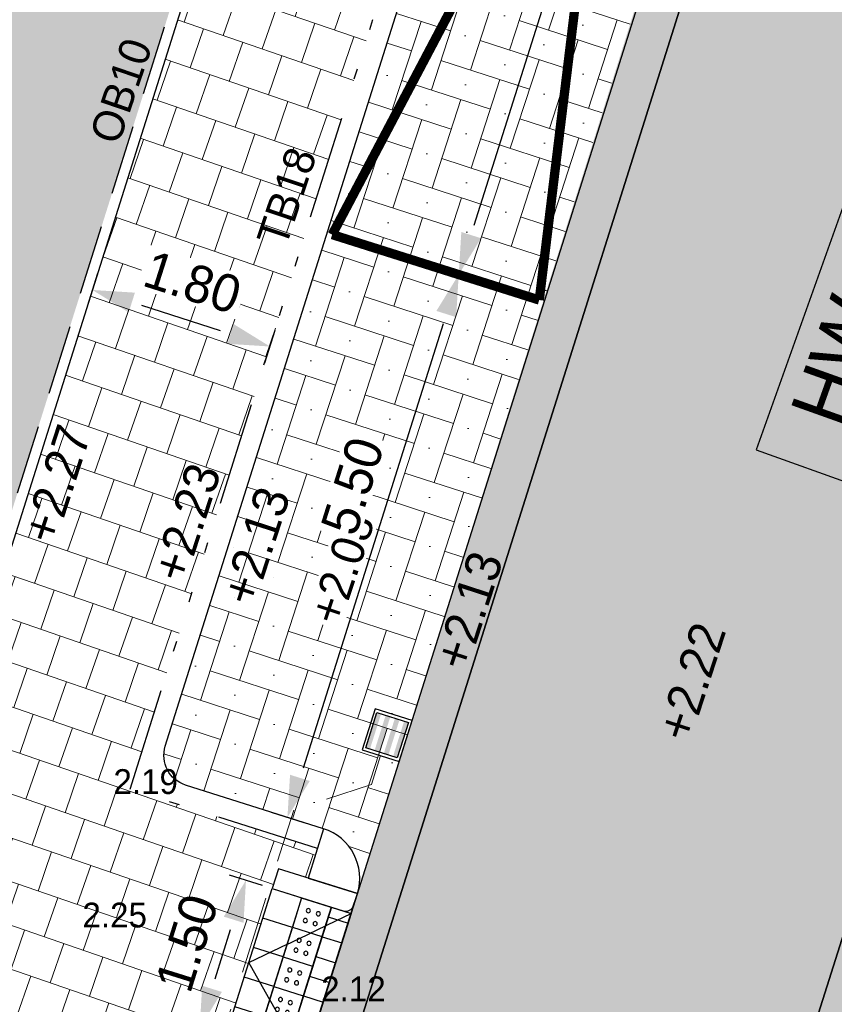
# Model space of a CAD drawing. Header units: metres. Extents: x 134157 to 138734, y 451157 to 455772.
# Tile 914 of 1056: x 136754 to 136762, y 454356 to 454366. Entities that reach past the tile are written whole.
import ezdxf
from ezdxf.enums import TextEntityAlignment as Align

# ---------------------------------------------------------------- set-up
doc = ezdxf.new("R2010")
doc.units = ezdxf.units.M
doc.set_wipeout_variables(frame=1)
doc.linetypes.add('HIDDEN__G5', pattern=[1.125, 0.75, -0.375])
doc.linetypes.add('TR18X20__G2', pattern=[2.6, 1, -0.4, 0, -0.4, 0, -0.4, 0, -0.4])
doc.layers.add('-DR-alg-hulplijnen', color=210, linetype='Continuous', plot=False)
doc.layers.add('-DR-alg-hulplijnen kantverharding asflast nieuwe fietsstraat', color=7, linetype='Continuous', true_color=0xff9429, plot=False)
for name, color, linetype in [('-DR-bs-txt-hoogtemaat', 253, 'Continuous'), ('-DR-nw-maatvoering', 3, 'Continuous'), ('-DR-nw-rio-HWA putnummer @ 0.2', 170, 'Continuous'), ('-DR-nw-rio-straatkolk parkeervak', 1, 'Continuous'), ('-DR-nw-txt-hoogtemaat', 2, 'Continuous'), ('-DR-nw-vh-band 10x20 ob', 2, 'HIDDEN__G5'), ('-DR-nw-vh-band 18-20x25', 2, 'TR18X20__G2'), ('-DR-nw-vh-band 18-20x25 hoekblok R 0.50 uitwendig', 2, 'Continuous'), ('-DR-nw-vh-band 18-20x25 Inritperronbanden', 2, 'Continuous'), ('-DR-nw-vh-block invalide oprit dubbelklinkers', 252, 'Continuous'), ('-DR-nw-vh-block invalide oprit tegels 300x300x60', 252, 'Continuous'), ('-DR-nw-vh-block oprit Utrecht 80cm diep', 7, 'Continuous'), ('-DR-nw-vh-geleidelijntegels noppentegels 300x300x60', 250, 'Continuous'), ('-DR-nw-vh-kantverharding', 3, 'Continuous'), ('-DR-nw-vh-scheiding verhardingen trottoir', 1, 'Continuous'), ('-DR-nw-vh-txt-kantopsluitingen', 2, 'Continuous')]:
    doc.layers.add(name, color=color, linetype=linetype)
doc.layers.add('-DR-nw-gr-arc-beplanting grote vakken', color=7, linetype='Continuous', true_color=0xabceb2)
doc.layers.add('-DR-nw-gr-arc-gras', color=7, linetype='Continuous', true_color=0xb5d5a4)
doc.layers.add('-DR-nw-rio-HWA 125', color=170, linetype='HIDDEN__G5', lineweight=13)
doc.layers.add('-DR-nw-vh-arc-tegels 300x300x45', color=253, linetype='Continuous', lineweight=9)
for name, color, linetype, lineweight, true_color in [('-DR-nw-vh-arc-asfalt fietsstraat rood', 7, 'Continuous', 9, 0xdfbfc7), ('-DR-nw-vh-arc-sbs df Drainflow', 7, 'Continuous', 9, 0xb9747c), ('-DR-nw-vh-arc-sbs kf bruinrood rabat halfsteens', 7, 'Continuous', 9, 0xb88485), ('-DR-nw-vh-arc-sbs kf parkeervakmarkering', 7, 'Continuous', 9, 0xe3e2de)]:
    doc.layers.add(name, color=color, linetype=linetype, lineweight=lineweight, true_color=true_color)
doc.styles.add('CiCom Engineering', font='txt', dxfattribs={"height": 1.8})
doc.styles.add('Drong', font='txt', dxfattribs={"height": 1.8})
doc.dimstyles.new('Drong', dxfattribs={"dimtxt": 1.8, "dimasz": 2.5, "dimexe": 0, "dimexo": 0, "dimgap": 0.9, "dimtad": 1, "dimzin": 0, "dimdsep": 46, "dimtxsty": 'Drong', "dimblk": 'dimblk-wit', "dimcen": 0, "dimse1": 1, "dimse2": 1, "dimclrd": 256, "dimclre": 1, "dimclrt": 7, "dimadec": 0, "dimazin": 0, "dimtfac": 1, "dimtmove": 0, "dimatfit": 3, "dimfxl": 1, "dimtolj": 1, "dimtzin": 0, "dimarcsym": 0})
pattern_1 = [(71, (0, 0), (-0.05887645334, 0.44332106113), [0.4, -0.4]), (161, (0, 0), (-0.13022726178, -0.37820743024), [])]
pattern_2 = [(115.335625, (136419.71802, 453326.2367), (-0.223681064, -0.105903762), [0.06, -0.187485]), (205.335625, (136419.71802, 453326.2367), (0.105903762, -0.223681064), [0.06, -0.187485])]

# ---------------------------------------------------------------- blocks, each defined once
blk = doc.blocks.new('dimblk-wit')
at = {"color": 7}
blk.add_line((0, -0.3333), (0, 0.3333), dxfattribs=at)
blk.add_solid([(0, 0), (-0.8, 0.2), (-0.8, -0.2)], dxfattribs=at)
blk = doc.blocks.new('*D476')
at = {"layer": '-DR-nw-maatvoering', "lineweight": -2, "transparency": 16777216}
blk.add_line((136758.4219, 454363.6489), (136761.5986, 454373.7093), dxfattribs=at)
at = {"layer": 'Defpoints', "color": 0, "transparency": 16777216}
for p in [(136761.7492, 454374.1861), (136762.5756, 454373.9251), (136759.0978, 454362.9112)]:
    blk.add_point(p, dxfattribs=at)
at = {"layer": '-DR-nw-maatvoering', "lineweight": -2, "transparency": 16777216, "xscale": 0.5, "yscale": 0.5, "zscale": 0.5}
for p, rotation in [((136761.7492, 454374.1861), 72.47550340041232), ((136758.2713, 454363.1722), 252.4755034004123)]:
    blk.add_blockref('dimblk-wit', p, dxfattribs=dict(at, rotation=rotation))
at = {"layer": '-DR-nw-maatvoering', "color": 7, "transparency": 16777216, "insert": (136759.6652, 454368.7881), "char_height": 0.36, "attachment_point": 5, "rotation": 72.4755, "style": 'Drong'}
blk.add_mtext('\\A1;11.55', dxfattribs=at)
blk = doc.blocks.new('*D477')
at = {"layer": '-DR-nw-maatvoering', "lineweight": -2, "transparency": 16777216}
blk.add_line((136758.1208, 454362.6954), (136756.7655, 454358.4035), dxfattribs=at)
at = {"layer": 'Defpoints', "color": 0, "transparency": 16777216}
for p in [(136759.0978, 454362.9112), (136756.615, 454357.9268), (136756.9832, 454357.8105)]:
    blk.add_point(p, dxfattribs=at)
at = {"layer": '-DR-nw-maatvoering', "lineweight": -2, "transparency": 16777216, "xscale": 0.5, "yscale": 0.5, "zscale": 0.5}
for p, rotation in [((136758.2713, 454363.1722), 72.47550340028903), ((136756.615, 454357.9268), 252.475503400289)]:
    blk.add_blockref('dimblk-wit', p, dxfattribs=dict(at, rotation=rotation))
at = {"layer": '-DR-nw-maatvoering', "color": 7, "transparency": 16777216, "insert": (136757.2448, 454361.129), "char_height": 0.36, "attachment_point": 5, "rotation": 72.4755, "style": 'Drong', "bg_fill": 3, "box_fill_scale": 1.1, "bg_fill_color": 256, "bg_fill_true_color": 13158600, "bg_fill_transparency": 0}
blk.add_mtext('\\A1;5.50', dxfattribs=at)
blk = doc.blocks.new('*U1791')
blk.add_wipeout([(0, 0), (0.1387, -0.266), (-0.1272, -0.4047), (-0.266, -0.1387)])
for points in [[(-0.266, -0.1387), (0, 0)], [(0, 0), (0.1387, -0.266)], [(-0.266, -0.1387), (-0.1272, -0.4047)], [(-0.1272, -0.4047), (0.1387, -0.266)]]:
    blk.add_lwpolyline(points)
at = {"color": 253}
for centre in [(-0.1311, -0.1812), (-0.0424, -0.1349), (-0.0848, -0.2698), (0.0038, -0.2236)]:
    blk.add_circle(centre, 0.02, dxfattribs=at)
blk.add_wipeout([(-0.266, -0.1387), (-0.1272, -0.4047), (-0.3932, -0.5435), (-0.532, -0.2775)])
for points in [[(-0.532, -0.2775), (-0.266, -0.1387)], [(-0.266, -0.1387), (-0.1272, -0.4047)], [(-0.532, -0.2775), (-0.3932, -0.5435)], [(-0.3932, -0.5435), (-0.1272, -0.4047)]]:
    blk.add_lwpolyline(points)
for centre in [(-0.3084, -0.2737), (-0.3971, -0.3199), (-0.2622, -0.3623), (-0.3508, -0.4086)]:
    blk.add_circle(centre, 0.02, dxfattribs=at)
blk.add_wipeout([(-0.532, -0.2775), (-0.3932, -0.5435), (-0.6592, -0.6822), (-0.798, -0.4162)])
for points in [[(-0.798, -0.4162), (-0.532, -0.2775)], [(-0.532, -0.2775), (-0.3932, -0.5435)], [(-0.798, -0.4162), (-0.6592, -0.6822)], [(-0.6592, -0.6822), (-0.3932, -0.5435)]]:
    blk.add_lwpolyline(points)
for centre in [(-0.6631, -0.4586), (-0.5744, -0.4124), (-0.6168, -0.5473), (-0.5281, -0.5011)]:
    blk.add_circle(centre, 0.02, dxfattribs=at)
blk.add_wipeout([(-0.798, -0.4162), (-0.6592, -0.6822), (-0.9252, -0.821), (-1.064, -0.555)])
for points in [[(-1.064, -0.555), (-0.798, -0.4162)], [(-0.798, -0.4162), (-0.6592, -0.6822)], [(-1.064, -0.555), (-0.9252, -0.821)], [(-0.9252, -0.821), (-0.6592, -0.6822)]]:
    blk.add_lwpolyline(points)
for centre in [(-0.8404, -0.5511), (-0.929, -0.5974), (-0.8828, -0.6861), (-0.7941, -0.6398)]:
    blk.add_circle(centre, 0.02, dxfattribs=at)
blk.add_wipeout([(-1.064, -0.555), (-0.9252, -0.821), (-1.1912, -0.9597), (-1.3299, -0.6937)])
for points in [[(-1.3299, -0.6937), (-1.064, -0.555)], [(-1.064, -0.555), (-0.9252, -0.821)], [(-1.3299, -0.6937), (-1.1912, -0.9597)], [(-1.1912, -0.9597), (-0.9252, -0.821)]]:
    blk.add_lwpolyline(points)
for centre in [(-1.195, -0.7361), (-1.1064, -0.6899), (-1.0601, -0.7786), (-1.1488, -0.8248)]:
    blk.add_circle(centre, 0.02, dxfattribs=at)
blk = doc.blocks.new('*U1808')
at = {"layer": '-DR-nw-vh-block invalide oprit dubbelklinkers', "flags": 128}
for points in [[(-0.4143, 0.344), (0.0467, 1.7714)], [(0.3322, 1.6792), (-0.1288, 0.2518)], [(0.0369, 0.1142), (0.5471, 1.6938)], [(0.3322, 1.6792), (0.5225, 1.6177)], [(0.3014, 1.584), (0.4918, 1.5226)], [(0.24, 1.3937), (0.4303, 1.3322)], [(0.1785, 1.2034), (0.3688, 1.1419)], [(0.117, 1.0131), (0.3073, 0.9516)], [(0.0556, 0.8227), (0.2459, 0.7613)], [(-0.0059, 0.6324), (0.1844, 0.571)], [(-0.0674, 0.4421), (0.1229, 0.3806)], [(-0.1288, 0.2518), (0.0615, 0.1903)]]:
    blk.add_lwpolyline(points, dxfattribs=at)
at = {"layer": '-DR-nw-vh-block invalide oprit tegels 300x300x60', "flags": 128}
for points in [[(-0.0455, 1.4859), (-0.331, 1.5781)], [(-0.1377, 1.2004), (-0.4232, 1.2926)], [(-0.2299, 0.915), (-0.5154, 1.0072)], [(-0.3221, 0.6295), (-0.6076, 0.7217)]]:
    blk.add_lwpolyline(points, dxfattribs=at)
at = {"layer": '-DR-nw-vh-geleidelijntegels noppentegels 300x300x60', "xscale": -1, "rotation": 99.72267679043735}
blk.add_blockref('*U1791', (-0.4143, 0.344), dxfattribs=at)
at = {"layer": '-DR-alg-hulplijnen'}
blk.add_lwpolyline([(-0.6998, 0.4362), (-0.2388, 1.8636), (0.5225, 1.6177), (0.0615, 0.1903)], close=True, dxfattribs=at)
for points in [[(0.5225, 1.6177), (0.584, 1.808)], [(0.0615, 0.1903), (0, 0)]]:
    blk.add_lwpolyline(points, dxfattribs=at)
at = {"layer": '-DR-nw-vh-band 18-20x25 Inritperronbanden'}
for points in [[(0.5471, 1.6938), (0.584, 1.808), (-0.1773, 2.0539), (-0.2388, 1.8636), (0.4464, 1.6423, 0.414214)], [(0.0369, 0.1142), (0, 0), (-0.7613, 0.2459), (-0.6998, 0.4362), (-0.0147, 0.2149, -0.414214)]]:
    blk.add_lwpolyline(points, format="xyb", close=True, dxfattribs=at)
at = {"layer": '-DR-nw-vh-scheiding verhardingen trottoir', "flags": 128}
for points in [[(-0.6998, 0.4362), (-0.2388, 1.8636)], [(0.0615, 0.1903), (-0.4693, 1.1499), (0.5225, 1.6177)]]:
    blk.add_lwpolyline(points, dxfattribs=at)
blk = doc.blocks.new('*U660')
h = blk.add_hatch(color=256)
h.dxf.hatch_style = 1
h.paths.add_polyline_path([(-0.1741, 0.4607), (-0.2143, 0.4734), (-0.3223, 0.1313), (-0.2821, 0.1186)])
h.paths.add_polyline_path([(-0.0847, 0.4324), (-0.1294, 0.4466), (-0.2374, 0.1045), (-0.1927, 0.0903)])
h.paths.add_polyline_path([(0.0047, 0.4042), (-0.04, 0.4183), (-0.148, 0.0762), (-0.1033, 0.0621)])
h.paths.add_polyline_path([(0.0897, 0.3774), (0.0494, 0.3901), (-0.0586, 0.048), (-0.0184, 0.0353)])
for points in [[(0, 0), (0.125, 0.3957), (-0.2326, 0.5087), (-0.3576, 0.1129)], [(-0.0184, 0.0353), (-0.3223, 0.1313), (-0.2143, 0.4734), (0.0897, 0.3774)]]:
    blk.add_lwpolyline(points, close=True)
blk = doc.blocks.new('*D779')
at = {"layer": '-DR-nw-maatvoering', "lineweight": -2, "transparency": 16777216}
blk.add_line((136755.9156, 454356.3649), (136756.0649, 454356.8421), dxfattribs=at)
at = {"layer": 'Defpoints', "color": 0, "transparency": 16777216}
for p in [(136756.2142, 454357.3192), (136756.468, 454357.2398), (136756.0201, 454355.8083)]:
    blk.add_point(p, dxfattribs=at)
at = {"layer": '-DR-nw-maatvoering', "lineweight": -2, "transparency": 16777216, "xscale": 0.5, "yscale": 0.5, "zscale": 0.5}
for p, rotation in [((136756.2142, 454357.3192), 72.62666325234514), ((136755.7663, 454355.8877), 252.6266632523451)]:
    blk.add_blockref('dimblk-wit', p, dxfattribs=dict(at, rotation=rotation))
at = {"layer": '-DR-nw-maatvoering', "color": 7, "transparency": 16777216, "insert": (136755.6431, 454356.7121), "char_height": 0.36, "attachment_point": 5, "rotation": 72.62666, "style": 'Drong'}
blk.add_mtext('\\A1;1.50', dxfattribs=at)
blk = doc.blocks.new('*D2175')
at = {"layer": '-DR-nw-maatvoering', "lineweight": -2, "transparency": 16777216}
blk.add_line((136755.9692, 454362.6288), (136755.2053, 454362.8719), dxfattribs=at)
at = {"layer": 'Defpoints', "color": 0, "transparency": 16777216}
for p in [(136754.7288, 454363.0235), (136754.4978, 454362.2976), (136756.2146, 454361.751)]:
    blk.add_point(p, dxfattribs=at)
at = {"layer": '-DR-nw-maatvoering', "lineweight": -2, "transparency": 16777216, "xscale": 0.5, "yscale": 0.5, "zscale": 0.5}
for p, rotation in [((136754.7288, 454363.0235), 162.3476899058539), ((136756.4457, 454362.4772), 342.3476899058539)]:
    blk.add_blockref('dimblk-wit', p, dxfattribs=dict(at, rotation=rotation))
at = {"layer": '-DR-nw-maatvoering', "color": 7, "transparency": 16777216, "insert": (136755.6975, 454363.0969), "char_height": 0.36, "attachment_point": 5, "rotation": 342.34769, "style": 'Drong', "bg_fill": 3, "box_fill_scale": 1.1, "bg_fill_color": 256, "bg_fill_true_color": 13158600, "bg_fill_transparency": 0}
blk.add_mtext('\\A1;1.80', dxfattribs=at)
blk = doc.blocks.new('*U564')
at = {"color": 0}
blk.add_lwpolyline([(-8.027, 0), (8.027, 0), (8.027, 10.5), (-8.027, 10.5)], close=True, dxfattribs=at)
for points in [[(-8.027, 6), (8.027, 6)], [(-8.027, 3), (8.027, 3)]]:
    blk.add_lwpolyline(points, dxfattribs=at)
at = {"style": 'CiCom Engineering'}
for tag, height, p in [('PUTNUMMER', 2.75, (0, 6.869)), ('MAAIVELD', 1.8, (0, 3.751)), ('AFMETING', 1.8, (0, 0.635))]:
    blk.add_attdef(tag, text='', height=height, dxfattribs=at).set_placement(p, align=Align.CENTER)

msp = doc.modelspace()

# ---------------------------------------------------------------- hatches: boundary and pattern name
at = {"layer": '-DR-nw-gr-arc-beplanting grote vakken'}
h = msp.add_hatch(color=256, dxfattribs=at)
h.dxf.hatch_style = 1
h.paths.add_polyline_path([(136761.6476, 454385.2665), (136759.1638, 454386.0508), (136749.8042, 454365.0848), (136752.1173, 454364.0426), (136750.5147, 454360.3994), (136753.3947, 454359.1307)])
at = {"layer": '-DR-nw-gr-arc-gras', "transparency": 33554687}
h = msp.add_hatch(dxfattribs=at)
h.set_pattern_fill('AGR-BOLLEN', color=256, scale=0.1, pattern_type=2)
h.set_pattern_definition(pattern_2)
edge = h.paths.add_edge_path()
edge.add_arc((-7000776.8095, 3043164.5676), 7592527.9974, 340.05675056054, 340.05722562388)
edge.add_line((136455.7816, 453494.2543), (136455.1236, 453494.4934))
edge.add_arc((380495.2224, 364992.5484), 259592.3036, 160.066656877, 160.080445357)
edge.add_line((136433.8323, 453435.7615), (136433.8135, 453435.7683))
edge.add_line((136433.8135, 453435.7683), (136432.1795, 453431.2551))
edge.add_line((136432.1795, 453431.2551), (136432.1983, 453431.2483))
edge.add_line((136432.1983, 453431.2483), (136431.6776, 453429.8696))
edge.add_line((136431.6776, 453429.8696), (136432.3364, 453429.6312))
edge.add_line((136432.3364, 453429.6312), (136434.3093, 453435.0766))
h = msp.add_hatch(dxfattribs=at)
h.set_pattern_fill('AGR-BOLLEN', color=256, scale=0.1, pattern_type=2)
h.set_pattern_definition(pattern_2)
edge = h.paths.add_edge_path()
edge.add_line((136644.2753, 454017.4218), (136643.9351, 454016.4815))
edge.add_line((136643.9351, 454016.4815), (136643.8839, 454016.3403))
edge.add_line((136643.8839, 454016.3403), (136644.5422, 454016.1017))
edge.add_arc((1711333.9831, -116117.4265), 1674723.5818, 160.0956720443, 160.0966573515, ccw=False)
edge.add_line((136654.3469, 454043.1813), (136653.6889, 454043.4199))
edge.add_line((136653.6889, 454043.4199), (136653.6378, 454043.279))
edge.add_line((136653.6378, 454043.279), (136653.2975, 454042.3387))
edge.add_line((136653.2975, 454042.3387), (136644.2753, 454017.4218))
h = msp.add_hatch(dxfattribs=at)
h.set_pattern_fill('AGR-BOLLEN', color=256, scale=0.1, pattern_type=2)
h.set_pattern_definition(pattern_2)
h.paths.add_polyline_path([(136767.0671, 454353.6106), (136793.6153, 454437.6854, -0.413342), (136794.8672, 454438.3388), (136795.1655, 454439.2933, 0.413342), (136792.6617, 454437.9866), (136766.1239, 454353.9446), (136752.3016, 454318.8079, -0.00463), (136725.9013, 454239.6213), (136726.8466, 454239.2952, 0.004629), (136753.2436, 454318.4708)])
at = {"layer": '-DR-nw-vh-arc-asfalt fietsstraat rood', "transparency": 33554687}
h = msp.add_hatch(color=256, dxfattribs=at)
h.dxf.hatch_style = 1
edge = h.paths.add_edge_path()
edge.add_line((136621.1192, 453955.2347), (136699.2196, 454170.9218))
edge.add_arc((132463.7409, 455704.591), 4504.6, 340.0946501, 342.4755034)
edge.add_line((136759.2747, 454348.195), (136783.3161, 454424.3311))
edge.add_line((136783.3161, 454424.3311), (136779.3111, 454425.5958))
edge.add_line((136779.3111, 454425.5958), (136755.2697, 454349.4597))
edge.add_arc((132463.7409, 455704.591), 4500.4, 340.0946501, 342.4755034, ccw=False)
edge.add_line((136695.2705, 454172.3518), (136617.1701, 453956.6646))
edge.add_line((136617.1701, 453956.6646), (136621.1192, 453955.2347))
at = {"layer": '-DR-nw-vh-arc-sbs df Drainflow'}
h = msp.add_hatch(dxfattribs=at)
h.set_pattern_fill('AVH-SBS_KEIFORMAAT_ELLEBOOG_01', color=256, scale=3, angle=72, pattern_type=2)
h.set_pattern_definition([(72, (0, 0), (-0.3780220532, -0.19261185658), [0.9, -0.3]), (162, (0.1854, 0.57063), (-0.3780220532, -0.19261185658), [0.9, -0.3]), (72, (-0.04995, 0.33167), (-0.3780220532, -0.19261185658), [0, -1.2]), (72, (-0.05355, 0.806), (-0.3780220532, -0.19261185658), [0, -1.2])])
edge = h.paths.add_edge_path()
edge.add_arc((136762.2494, 454374.5525), 0.5, 252.4755, 322.11323)
edge.add_line((136762.644, 454374.2454), (136757.2981, 454357.2147))
edge.add_arc((136756.8142, 454357.3402), 0.5, 345.4625, 432.46985)
edge.add_line((136756.9648, 454357.817), (136755.6298, 454358.2387))
edge.add_arc((136755.7202, 454358.5247), 0.3, 162.4755, 252.46985, ccw=False)
edge.add_line((136755.4341, 454358.6151), (136760.3874, 454374.3015))
edge.add_arc((136760.6735, 454374.2112), 0.3, 72.4755, 162.4755, ccw=False)
edge.add_line((136760.7638, 454374.4972), (136762.0688, 454374.0852))
edge.add_line((136762.0688, 454374.0852), (136762.0988, 454374.0757))
at = {"layer": '-DR-nw-vh-arc-sbs kf bruinrood rabat halfsteens', "transparency": 33554687}
h = msp.add_hatch(color=256, dxfattribs=at)
h.dxf.hatch_style = 1
h.paths.add_polyline_path([(136757.3865, 454356.1633), (136757.005, 454356.2838), (136757.1556, 454356.7605), (136757.1561, 454356.7622), (136762.6953, 454374.4089), (136764.5005, 454380.0209), (136765.4788, 454383.119), (136765.6293, 454383.5958), (136765.7799, 454384.0726), (136765.9304, 454384.5494), (136766.081, 454385.0262), (136766.2315, 454385.503), (136766.3821, 454385.9798), (136766.5327, 454386.4566), (136766.6832, 454386.9334), (136766.8338, 454387.4101), (136766.9843, 454387.8869), (136767.1349, 454388.3637), (136767.2854, 454388.8405), (136767.436, 454389.3173), (136767.5866, 454389.7941), (136769.5813, 454396.1113), (136771.744, 454402.9603), (136772.1206, 454402.8245)])
h = msp.add_hatch(color=256, dxfattribs=at)
h.dxf.hatch_style = 1
h.paths.add_polyline_path([(136761.773, 454354.7782), (136761.3915, 454354.8986), (136776.0749, 454401.399), (136776.4515, 454401.2632), (136771.653, 454386.0671), (136771.3519, 454385.1135), (136762.4691, 454356.9827)])
h = msp.add_hatch(color=256, dxfattribs=at)
h.dxf.hatch_style = 1
edge = h.paths.add_edge_path()
edge.add_line((136746.2297, 454322.4589), (136745.9224, 454321.5072))
edge.add_arc((136852.5891, 454286.8339), 112.1607, 161.992659, 162.221716)
edge.add_line((136745.7846, 454321.0804), (136741.4053, 454307.5988))
edge.add_line((136741.4053, 454307.5988), (136741.7815, 454307.4622))
edge.add_arc((132463.7409, 455704.591), 4500.4, 341.913921, 342.4755034)
edge.add_line((136755.2697, 454349.4597), (136757.3865, 454356.1633))
edge.add_line((136757.3865, 454356.1633), (136757.005, 454356.2838))
edge.add_line((136757.005, 454356.2838), (136756.8545, 454355.807))
edge.add_line((136756.8545, 454355.807), (136754.8882, 454349.5801))
edge.add_arc((132470.6716, 455702.3905), 4492.7284, 342.112615, 342.4756501, ccw=False)
edge.add_arc((136745.7539, 454322.6125), 0.5, 342.10586, 342.48243, ccw=False)
at = {"layer": '-DR-nw-vh-arc-tegels 300x300x45'}
h = msp.add_hatch(dxfattribs=at)
h.set_pattern_fill('AVH-TEGEL_200X200_HALFST', color=256, scale=2, angle=71, pattern_type=2)
h.set_pattern_definition(pattern_1)
h.paths.add_polyline_path([(136761.0856, 454377.2784), (136762.8497, 454376.7214), (136762.2926, 454374.9572), (136760.5285, 454375.5143)], flags=16)
h.paths.add_polyline_path([(136761.3544, 454378.13), (136761.9115, 454379.8941), (136763.6756, 454379.337), (136763.1186, 454377.5729)], flags=16)
h.paths.add_polyline_path([(136756.0013, 454355.7618), (136756.483, 454357.2875), (136756.5282, 454357.4306), (136756.8142, 454357.3402), (136756.9045, 454357.6263), (136755.0929, 454358.1985), (136760.3472, 454374.8385), (136762.1591, 454374.2664), (136762.2494, 454374.5525), (136762.535, 454374.4606), (136763.2794, 454376.818), (136763.041, 454376.8932), (136763.1765, 454377.3224), (136763.4149, 454377.2471), (136765.288, 454383.1792), (136765.002, 454383.2696), (136761.7791, 454385.3508), (136753.4414, 454358.9463), (136752.8355, 454357.0277), (136752.7591, 454356.7856), (136754.476, 454356.2434), (136754.3395, 454355.8148), (136756.1518, 454355.2423), (136756.2422, 454355.5284), (136755.9561, 454355.6187)])
h = msp.add_hatch(dxfattribs=at)
h.set_pattern_fill('AVH-TEGEL_200X200_HALFST', color=256, scale=2, angle=71, pattern_type=2)
h.set_pattern_definition(pattern_1)
h.paths.add_polyline_path([(136754.476, 454356.2434), (136752.7591, 454356.7856), (136750.8832, 454350.8448, -0.001438), (136743.0239, 454326.2026), (136744.7322, 454325.6584)])

# ---------------------------------------------------------------- linework, layer by layer
at = {"layer": '-DR-alg-hulplijnen kantverharding asflast nieuwe fietsstraat'}
msp.add_lwpolyline([(136795.3186, 454446.8928, -0.11334), (136791.4409, 454440.3456), (136791.3771, 454440.2781, 0.112567), (136788.0051, 454434.5238), (136786.0473, 454428.3234, -0.080612), (136785.3265, 454426.8929), (136784.4184, 454425.6411, 0.080611), (136783.6976, 454424.2106), (136783.3161, 454424.3311), (136759.2747, 454348.195, -0.010389), (136699.2196, 454170.9218), (136621.1192, 453955.2347), (136621.4953, 453955.0985, 0.016644), (136620.467, 453951.9335), (136618.8898, 453946.4661, -0.016644)], format="xyb", dxfattribs=at)
at = {"layer": '-DR-nw-rio-HWA 125', "flags": 128}
msp.add_lwpolyline([(136757.5158, 454358.5239), (136757.4278, 454358.2453), (136756.6694, 454357.9991)], dxfattribs=at)
at = {"layer": '-DR-nw-vh-arc-sbs kf parkeervakmarkering', "const_width": 0.09, "flags": 128}
for points in [[(136759.0501, 454362.9262), (136760.4351, 454374.2865)], [(136757.0476, 454363.5586), (136762.5279, 454373.9402)], [(136759.0501, 454362.9262), (136757.0476, 454363.5586)]]:
    msp.add_lwpolyline(points, dxfattribs=at)
at = {"layer": '-DR-nw-vh-band 10x20 ob', "ltscale": 0.9}
msp.add_lwpolyline([(136759.1638, 454386.0508), (136749.8042, 454365.0848), (136752.1173, 454364.0426), (136750.5147, 454360.3994), (136753.3947, 454359.1307), (136761.6476, 454385.2665)], dxfattribs=at)
at = {"layer": '-DR-nw-vh-band 18-20x25'}
msp.add_lwpolyline([(136756.9045, 454357.6263), (136755.0929, 454358.1985), (136760.3472, 454374.8385), (136762.1591, 454374.2664)], dxfattribs=at)
at = {"layer": '-DR-nw-vh-kantverharding'}
for points in [[(136616.794, 453956.8008), (136617.1701, 453956.6646), (136695.2705, 454172.3518, 0.010389), (136755.2697, 454349.4597), (136779.3111, 454425.5958)], [(136621.4953, 453955.0985), (136621.1192, 453955.2347), (136699.2196, 454170.9218, 0.010389), (136759.2747, 454348.195), (136783.3161, 454424.3311)], [(136744.5176, 454324.326), (136754.3786, 454355.2788, -0.413494), (136754.7548, 454355.4738), (136756.0917, 454355.0515, 0.414217), (136756.719, 454355.3777, 0.000106), (136757.291, 454357.1898, 0.414087), (136756.9648, 454357.817), (136755.6298, 454358.2387, -0.414185), (136755.4341, 454358.6151), (136760.3874, 454374.3015, -0.414214), (136760.7638, 454374.4972), (136762.0988, 454374.0757, 0.414214), (136762.7262, 454374.4019), (136769.5813, 454396.1113, 0.414214)]]:
    msp.add_lwpolyline(points, format="xyb", dxfattribs=at)
msp.add_lwpolyline([(136753.4565, 454358.9943), (136761.7791, 454385.3508), (136759.1171, 454386.1914), (136749.6723, 454365.0346), (136751.9859, 454363.9921), (136750.3829, 454360.3482)], close=True, dxfattribs=at)
msp.add_lwpolyline([(136757.1556, 454356.7605), (136762.7262, 454374.4019)], dxfattribs=at)

# ---------------------------------------------------------------- block references
at = {"layer": '-DR-nw-rio-HWA putnummer @ 0.2', "xscale": 0.2, "yscale": 0.2, "zscale": 0.2, "rotation": 70.33562535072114}
msp.add_blockref('*U564', (136763.6658, 454362.2831), dxfattribs=at).add_auto_attribs({'MAAIVELD': '+2.12', 'PUTNUMMER': 'HW-19', 'AFMETING': 'PE Ø600'})
at = {"layer": '-DR-nw-rio-straatkolk parkeervak'}
msp.add_blockref('*U660', (136757.6946, 454358.4674), dxfattribs=at)

# ---------------------------------------------------------------- texts
at = {"layer": '-DR-bs-txt-hoogtemaat', "color": 253, "char_height": 0.24, "attachment_point": 7, "style": 'Drong'}
for s, insert in [('2.19', (136754.932, 454358.149, 2.19)), ('2.25', (136754.632, 454356.859, 2.245))]:
    msp.add_mtext(s, dxfattribs=dict(at, insert=insert))
at = {"layer": '-DR-nw-txt-hoogtemaat', "style": 'Drong'}
for s, p in [('+2.23', (136755.6221, 454360.1783)), ('+2.22', (136760.5054, 454358.6389))]:
    msp.add_text(s, height=0.34, rotation=72, dxfattribs=at).set_placement(p)
at = {"layer": '-DR-nw-vh-txt-kantopsluitingen', "style": 'Drong'}
for s, rotation, p in [('OB10', 71.1396, (136754.9805, 454364.4145)), ('TB18', 71.47206, (136756.5976, 454363.4227))]:
    msp.add_text(s, height=0.3, rotation=rotation, dxfattribs=at).set_placement(p)

# ---------------------------------------------------------------- dimensions: what is measured, and where the dimension line sits
at = {"layer": '-DR-nw-maatvoering'}
dim = msp.add_aligned_dim(p1=(136759.0978, 454362.9112), p2=(136762.5756, 454373.9251), distance=0.8667, dimstyle='Drong', override={"dimtfill": 0}, dxfattribs=at)
dim.commit()
dim.dimension.update_dxf_attribs({"geometry": '*D476', "text_midpoint": (136759.6652, 454368.7881)})

# ---------------------------------------------------------------- next in the draw order: block references
at = {"layer": '-DR-nw-vh-block oprit Utrecht 80cm diep', "rotation": 0.3759370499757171}
msp.add_blockref('*U1808', (136756.719, 454355.3779), dxfattribs=at)

# ---------------------------------------------------------------- next in the draw order: linework, layer by layer
at = {"layer": '-DR-alg-hulplijnen kantverharding asflast nieuwe fietsstraat'}
msp.add_lwpolyline([(136782.1872, 454454.7184), (136782.7811, 454444.4883, -0.091214), (136782.1102, 454439.1022), (136779.3722, 454430.4312, 0.080612), (136779.1407, 454428.8462), (136779.1651, 454427.3139, -0.080612), (136778.9337, 454425.7289), (136779.3111, 454425.5958), (136755.2697, 454349.4597, -0.010389), (136695.2705, 454172.3518), (136617.1701, 453956.6646), (136616.794, 453956.8008, -0.016644), (136615.5575, 453953.7113), (136612.5988, 453946.9774)], format="xyb", dxfattribs=at)
at = {"layer": '-DR-nw-rio-HWA 125', "flags": 128}
msp.add_lwpolyline([(136743.6214, 454316.7469), (136756.6753, 454357.9972)], dxfattribs=at)
at = {"layer": '-DR-nw-vh-band 18-20x25 hoekblok R 0.50 uitwendig'}
msp.add_lwpolyline([(136756.9648, 454357.817), (136756.8142, 454357.3402), (136757.291, 454357.1899)], dxfattribs=at)

# ---------------------------------------------------------------- next in the draw order: texts
at = {"layer": '-DR-bs-txt-hoogtemaat', "color": 253, "insert": (136756.941, 454356.149, 2.122), "char_height": 0.24, "attachment_point": 7, "style": 'Drong'}
msp.add_mtext('2.12', dxfattribs=at)

# ---------------------------------------------------------------- next in the draw order: dimensions: what is measured, and where the dimension line sits
at = {"layer": '-DR-nw-maatvoering'}
dim = msp.add_aligned_dim(p1=(136756.0201, 454355.8083), p2=(136756.468, 454357.2398), distance=0.2659, dimstyle='Drong', override={"dimtfill": 0}, dxfattribs=at)
dim.commit()
dim.dimension.update_dxf_attribs({"geometry": '*D779', "text_midpoint": (136755.6431, 454356.7121)})

# ---------------------------------------------------------------- next in the draw order: texts
at = {"layer": '-DR-nw-txt-hoogtemaat', "insert": (136756.8182, 454359.8686), "char_height": 0.32, "width": 1.147889, "attachment_point": 1, "rotation": 71.58894, "style": 'Drong', "bg_fill": 3, "box_fill_scale": 1.1, "bg_fill_color": 256, "bg_fill_transparency": 0}
msp.add_mtext('+2.08', dxfattribs=at)

# ---------------------------------------------------------------- next in the draw order: dimensions: what is measured, and where the dimension line sits
at = {"layer": '-DR-nw-maatvoering'}
dim = msp.add_linear_dim(base=(136756.615, 454357.9268), p1=(136759.0978, 454362.9112), p2=(136756.9832, 454357.8105), angle=252.4755, dimstyle='Drong', override={"dimrnd": 0.5, "dimtfill": 1}, dxfattribs=at)
dim.commit()
dim.dimension.update_dxf_attribs({"geometry": '*D477', "text_midpoint": (136757.5916, 454361.0195), "dimtype": 160})

# ---------------------------------------------------------------- next in the draw order: texts
at = {"layer": '-DR-nw-txt-hoogtemaat', "style": 'Drong'}
for p in [(136756.292, 454359.9509), (136758.35, 454359.3272)]:
    msp.add_text('+2.13', height=0.34, rotation=72, dxfattribs=at).set_placement(p)

# ---------------------------------------------------------------- next in the draw order: dimensions: what is measured, and where the dimension line sits
at = {"layer": '-DR-nw-maatvoering'}
dim = msp.add_linear_dim(base=(136754.7288, 454363.0235), p1=(136756.2146, 454361.751), p2=(136754.4978, 454362.2976), angle=342.34769, dimstyle='Drong', override={"dimrnd": 0.1, "dimtfill": 1}, dxfattribs=at)
dim.commit()
dim.dimension.update_dxf_attribs({"geometry": '*D2175', "text_midpoint": (136755.6975, 454363.0969)})

# ---------------------------------------------------------------- next in the draw order: linework, layer by layer
at = {"layer": '-DR-alg-hulplijnen kantverharding asflast nieuwe fietsstraat'}
for points in [[(136782.1872, 454454.7184), (136782.7811, 454444.4883, -0.091214), (136782.1102, 454439.1022), (136779.3722, 454430.4312, 0.080612), (136779.1407, 454428.8462), (136779.1651, 454427.3139, -0.080612), (136778.9337, 454425.7289), (136779.3111, 454425.5958), (136755.2697, 454349.4597, -0.010389), (136695.2705, 454172.3518), (136617.1701, 453956.6646), (136616.794, 453956.8008, -0.016644), (136615.5575, 453953.7113), (136612.5988, 453946.9774)], [(136795.3186, 454446.8928, -0.11334), (136791.4409, 454440.3456), (136791.3771, 454440.2781, 0.112567), (136788.0051, 454434.5238), (136786.0473, 454428.3234, -0.080612), (136785.3265, 454426.8929), (136784.4184, 454425.6411, 0.080611), (136783.6976, 454424.2106), (136783.3161, 454424.3311), (136759.2747, 454348.195, -0.010389), (136699.2196, 454170.9218), (136621.1192, 453955.2347), (136621.4953, 453955.0985, 0.016644), (136620.467, 453951.9335), (136618.8898, 453946.4661, -0.016644)]]:
    msp.add_lwpolyline(points, format="xyb", dxfattribs=at)

# ---------------------------------------------------------------- next in the draw order: texts
at = {"layer": '-DR-nw-txt-hoogtemaat', "style": 'Drong'}
msp.add_text('+2.27', height=0.34, rotation=72, dxfattribs=at).set_placement((136754.366, 454360.5499))

doc.saveas('drawing.dxf')
